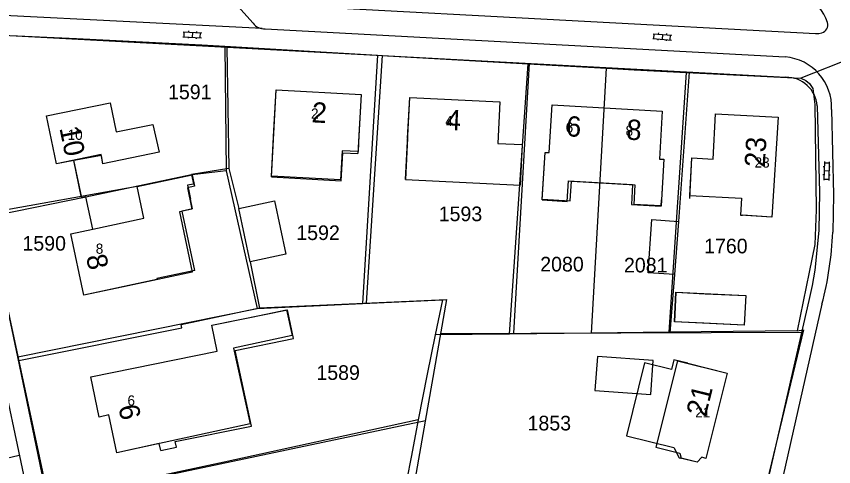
# Model space of a CAD drawing. Extents: x 148816 to 151297, y 399515 to 402500.
# Drawn here: x 150744.9 to 150845.5, y 400292.8 to 400348.2 of the extents above; entities that cross this region are included whole.
import ezdxf

# ---------------------------------------------------------------- set-up
doc = ezdxf.new("R2010")
doc.units = 0
for name, color, linetype in [('B01 Hoofdgebouw  [D] Norm', 7, 'Continuous'), ('B01 Hoofdgebouw  [T] Norm', 7, 'Continuous'), ('B01 hoofgebouw', 7, 'Continuous'), ('G01 perceelsgrens', 7, 'Continuous'), ('S02 Open verharding  Norm', 7, 'Continuous'), ('T04 Haag heg  [D] Gem', 7, 'Continuous'), ('V00 Kant verharding algemeen  [T] Norm', 7, 'Continuous'), ('Z01 perceelnummer', 7, 'Continuous'), ('Z02 huisnummer', 7, 'Continuous'), ('Z02 Huisnummer  [Tekst] Norm', 7, 'Continuous')]:
    doc.layers.add(name, color=color, linetype=linetype)

msp = doc.modelspace()

# ---------------------------------------------------------------- linework, layer by layer
at = {"layer": 'B01 Hoofdgebouw  [D] Norm'}
for p, q in [((150784.9, 400328.01), (150785.09, 400331.44)), ((150785.09, 400331.44), (150786.97, 400331.34)), ((150766.5, 400328.79), (150766.75, 400327.6)), ((150776.31, 400328.48), (150784.9, 400328.01)), ((150766.75, 400327.6), (150766, 400327.45)), ((150766, 400327.45), (150766.14, 400326.77)), ((150792.83, 400328.17), (150806.92, 400327.47)), ((150813.08, 400325.53), (150813.22, 400327.94)), ((150813.22, 400327.94), (150821.02, 400327.51)), ((150821.02, 400327.51), (150820.89, 400325.1)), ((150766.14, 400326.77), (150766.36, 400325.75)), ((150766.61, 400324.55), (150766.36, 400325.75)), ((150809.65, 400325.72), (150813.08, 400325.53)), ((150827.8, 400326.2), (150834.15, 400325.86)), ((150834.15, 400325.86), (150834.02, 400323.78)), ((150766.61, 400324.55), (150765.34, 400324.28)), ((150766.89, 400316.95), (150765.34, 400324.28)), ((150824.29, 400324.91), (150820.89, 400325.1)), ((150766.89, 400316.95), (150762.21, 400315.96)), ((150762.21, 400315.96), (150762.23, 400315.84)), ((150826.08, 400314.27), (150825.92, 400310.64)), ((150826.08, 400314.27), (150834.67, 400313.86)), ((150834.67, 400313.86), (150834.5, 400310.23)), ((150779.03, 400308.58), (150778.3, 400312.13)), ((150834.5, 400310.23), (150825.92, 400310.64)), ((150771.88, 400307.11), (150779.03, 400308.58)), ((150773.89, 400297.81), (150771.88, 400307.11)), ((150826.26, 400305.85), (150823.62, 400295.21)), ((150764.49, 400295.89), (150773.89, 400297.81)), ((150762.7, 400294.79), (150762.51, 400295.65)), ((150762.7, 400294.79), (150764.64, 400295.19)), ((150764.64, 400295.19), (150764.49, 400295.89)), ((150823.62, 400295.21), (150826.57, 400294.49)), ((150826.57, 400294.49), (150826.74, 400293.84))]:
    msp.add_line(p, q, dxfattribs=at)
for points in [[(150776.69, 400325.53), (150778.09, 400318.97), (150773.72, 400318.04), (150772.32, 400324.6)], [(150826.39, 400322.99), (150825.93, 400316.45), (150822.68, 400316.68), (150823.14, 400323.22)], [(150823.29, 400305.89), (150816.42, 400306.37), (150816.12, 400302.17), (150822.99, 400301.68)]]:
    msp.add_lwpolyline(points, close=True, dxfattribs=at)
at = {"layer": 'B01 Hoofdgebouw  [T] Norm'}
for p, q in [((150776.31, 400328.48), (150776.91, 400339.19)), ((150776.91, 400339.19), (150787.36, 400338.62)), ((150787.36, 400338.62), (150786.97, 400331.34)), ((150748.65, 400335.98), (150756.48, 400337.6)), ((150756.48, 400337.6), (150757.23, 400334.01)), ((150792.83, 400328.17), (150793.33, 400338.25)), ((150793.33, 400338.25), (150804.42, 400337.7)), ((150804.42, 400337.7), (150804.17, 400332.61)), ((150810.49, 400331.47), (150810.85, 400337.34)), ((150810.85, 400337.34), (150824.41, 400336.59)), ((150824.41, 400336.59), (150824.08, 400330.68)), ((150749.86, 400330.09), (150748.65, 400335.98)), ((150830.66, 400330.67), (150830.95, 400336.26)), ((150830.95, 400336.26), (150838.65, 400335.85)), ((150838.65, 400335.85), (150837.89, 400323.53)), ((150757.23, 400334.01), (150761.75, 400334.95)), ((150761.75, 400334.95), (150762.49, 400331.52)), ((150804.17, 400332.61), (150807.17, 400332.46)), ((150807.17, 400332.46), (150806.92, 400327.47)), ((150762.49, 400331.52), (150755.6, 400330.07)), ((150809.65, 400325.72), (150809.98, 400331.49)), ((150809.98, 400331.49), (150810.49, 400331.47)), ((150755.37, 400331.22), (150749.86, 400330.09)), ((150755.6, 400330.07), (150755.37, 400331.22)), ((150824.08, 400330.68), (150824.61, 400330.66)), ((150824.61, 400330.66), (150824.29, 400324.91)), ((150827.8, 400326.2), (150828.05, 400330.81)), ((150828.05, 400330.81), (150830.66, 400330.67)), ((150753.49, 400326.02), (150766.5, 400328.79)), ((150754.33, 400322.05), (150753.49, 400326.02)), ((150837.89, 400323.53), (150834.02, 400323.78)), ((150751.63, 400321.48), (150754.33, 400322.05)), ((150753.23, 400313.92), (150751.63, 400321.48)), ((150762.23, 400315.84), (150753.23, 400313.92)), ((150768.97, 400310.23), (150778.3, 400312.13)), ((150769.63, 400307.03), (150768.97, 400310.23)), ((150754.1, 400303.85), (150769.63, 400307.03)), ((150826.26, 400305.85), (150832.39, 400304.33)), ((150832.39, 400304.33), (150829.78, 400293.82)), ((150755.11, 400298.92), (150754.1, 400303.85)), ((150756.3, 400299.19), (150755.11, 400298.92)), ((150757.31, 400294.52), (150756.3, 400299.19)), ((150762.51, 400295.65), (150757.31, 400294.52)), ((150828.69, 400293.35), (150826.74, 400293.84)), ((150829.26, 400293.96), (150828.69, 400293.35)), ((150829.78, 400293.82), (150829.26, 400293.96))]:
    msp.add_line(p, q, dxfattribs=at)
msp.add_lwpolyline([(150751.99, 400330.53), (150752.94, 400325.91), (150753.49, 400326.02)], dxfattribs=at)
at = {"layer": 'B01 hoofgebouw'}
for points in [[(150776.63, 400334.2), (150776.91, 400339.19), (150787.36, 400338.62), (150787.09, 400333.63)], [(150758.12, 400314.96), (150753.23, 400313.92), (150751.63, 400321.48), (150754.33, 400322.05), (150753.49, 400326.02), (150752.94, 400325.91), (150752, 400330.48), (150749.86, 400330.09), (150748.65, 400335.98), (150756.48, 400337.6), (150757.23, 400334.01), (150761.75, 400334.95), (150762.49, 400331.52)], [(150793.08, 400333.26), (150793.33, 400338.25), (150804.42, 400337.7), (150804.17, 400332.61), (150807.17, 400332.46), (150806.92, 400327.47)], [(150809.65, 400325.65), (150809.98, 400331.49), (150810.49, 400331.47), (150810.85, 400337.34), (150824.41, 400336.59), (150824.08, 400330.68), (150824.61, 400330.66), (150824.33, 400325.66)], [(150827.78, 400325.81), (150828.05, 400330.81), (150830.66, 400330.67), (150830.95, 400336.26), (150838.65, 400335.85), (150837.89, 400323.53), (150834.29, 400323.76)], [(150787.09, 400333.63), (150786.98, 400331.59), (150785.01, 400331.7), (150784.82, 400328.1), (150776.31, 400328.56), (150776.63, 400334.2)], [(150793.08, 400333.26), (150792.83, 400328.17), (150806.92, 400327.47)], [(150762.49, 400331.52), (150755.6, 400330.1), (150755.4, 400331.1), (150752, 400330.48)], [(150754.33, 400322.05), (150760.62, 400323.38), (150759.79, 400327.28), (150766.57, 400328.72), (150766.87, 400327.32), (150765.98, 400327.13), (150766.54, 400324.49), (150765, 400324.17), (150766.57, 400316.76), (150758.12, 400314.96)], [(150809.65, 400325.65), (150812.72, 400325.45), (150812.86, 400327.99), (150820.74, 400327.55), (150820.61, 400325.07), (150824.29, 400324.87), (150824.33, 400325.66)], [(150827.8, 400326.2), (150834.15, 400325.86), (150834.02, 400323.78), (150834.29, 400323.76)], [(150829.5, 400310.47), (150825.92, 400310.64), (150826.08, 400314.27)], [(150826.08, 400314.27), (150829.67, 400314.1)], [(150829.67, 400314.1), (150834.67, 400313.86), (150834.5, 400310.23), (150829.5, 400310.47)], [(150762.2, 400295.58), (150757.31, 400294.52), (150756.3, 400299.19), (150755.11, 400298.92), (150754.1, 400303.85), (150769.63, 400307.03), (150768.97, 400310.23), (150773.87, 400311.23)], [(150773.87, 400311.23), (150778.19, 400312.11), (150778.87, 400308.96), (150771.67, 400307.4), (150773.69, 400298.07), (150762.2, 400295.58)], [(150827.54, 400305.53), (150825.83, 400305.95), (150825.54, 400304.76), (150822.23, 400305.58), (150820, 400296.6), (150825.81, 400295.16), (150826.47, 400293.9), (150826.61, 400293.87)], [(150827.54, 400305.53), (150832.39, 400304.33), (150829.78, 400293.82), (150829.26, 400293.96), (150828.69, 400293.35), (150826.61, 400293.87)]]:
    msp.add_lwpolyline(points, dxfattribs=at)
at = {"layer": 'G01 perceelsgrens'}
for points in [[(150742.29, 400345.97), (150752.32, 400345.5), (150767.75, 400344.74), (150770.58, 400344.57)], [(150854.32, 400345.73), (150841.45, 400340.62)], [(150770.58, 400344.57), (150770.77, 400329.23)], [(150770.58, 400344.57), (150789.37, 400343.47)], [(150789.37, 400343.47), (150787.54, 400312.88)], [(150789.37, 400343.47), (150790.6, 400343.39), (150807.89, 400342.41)], [(150805.62, 400309.13), (150807.89, 400342.41)], [(150807.89, 400342.41), (150817.54, 400341.86)], [(150815.71, 400309.24), (150817.54, 400341.86)], [(150817.54, 400341.86), (150820.93, 400341.66), (150827.38, 400341.34)], [(150825.26, 400309.35), (150827.38, 400341.34)], [(150827.38, 400341.34), (150841.45, 400340.62)], [(150841.45, 400340.62), (150842.06, 400340.35), (150842.52, 400339.97), (150842.93, 400339.37), (150843.16, 400337.41), (150843.34, 400324.42), (150843.16, 400320.15), (150842.46, 400316.74), (150841.01, 400309.52)], [(150770.77, 400329.23), (150766.57, 400328.72), (150759.79, 400327.28), (150741.42, 400324)], [(150770.77, 400329.23), (150774.55, 400312.26)], [(150745.12, 400306.34), (150744.11, 400311.21), (150741.42, 400324)], [(150787.54, 400312.88), (150797.35, 400313.34), (150796.47, 400309.03)], [(150745.12, 400306.34), (150774.55, 400312.26)], [(150774.55, 400312.26), (150787.54, 400312.88)], [(150815.71, 400309.24), (150805.62, 400309.13)], [(150825.26, 400309.35), (150815.71, 400309.24)], [(150841.01, 400309.52), (150825.26, 400309.35)], [(150841.01, 400309.52), (150841.79, 400309.66), (150836.77, 400288.85), (150835.89, 400284.9)], [(150796.47, 400309.03), (150795.48, 400304.2), (150794.39, 400298.57)], [(150805.62, 400309.13), (150796.47, 400309.03)], [(150748.77, 400288.72), (150745.12, 400306.34)], [(150794.39, 400298.57), (150770.49, 400293.36), (150748.77, 400288.72)], [(150794.39, 400298.57), (150793.55, 400294.18), (150792.94, 400291.05)]]:
    msp.add_lwpolyline(points, dxfattribs=at)
at = {"layer": 'S02 Open verharding  Norm'}
for p, q in [((150766.11, 400346.44), (150766.1, 400346.29)), ((150767.11, 400346.39), (150767.1, 400346.24)), ((150765.42, 400345.72), (150767.72, 400345.61)), ((150765.45, 400346.32), (150767.75, 400346.21)), ((150765.57, 400345.72), (150765.6, 400346.32)), ((150766.07, 400345.69), (150766.06, 400345.54)), ((150766.6, 400346.27), (150766.57, 400345.67)), ((150767.07, 400345.64), (150767.06, 400345.49)), ((150767.57, 400345.62), (150767.6, 400346.22)), ((150823.23, 400345.5), (150825.53, 400345.33)), ((150823.28, 400346.09), (150825.57, 400345.93)), ((150823.38, 400345.48), (150823.42, 400346.08)), ((150823.88, 400345.45), (150823.87, 400345.3)), ((150823.93, 400346.2), (150823.92, 400346.05)), ((150824.42, 400346.01), (150824.38, 400345.41)), ((150824.88, 400345.38), (150824.87, 400345.23)), ((150824.93, 400346.13), (150824.92, 400345.98)), ((150825.38, 400345.34), (150825.42, 400345.94)), ((150844.35, 400330.37), (150844.29, 400328.07)), ((150844.95, 400330.35), (150844.89, 400328.05)), ((150844.33, 400329.72), (150844.18, 400329.72)), ((150844.34, 400330.22), (150844.94, 400330.2)), ((150845.08, 400329.7), (150844.93, 400329.7)), ((150844.31, 400328.72), (150844.16, 400328.72)), ((150844.92, 400329.2), (150844.32, 400329.22)), ((150845.06, 400328.7), (150844.91, 400328.7)), ((150844.3, 400328.22), (150844.9, 400328.2))]:
    msp.add_line(p, q, dxfattribs=at)
at = {"layer": 'T04 Haag heg  [D] Gem'}
for p, q in [((150770.82, 400344.45), (150771.09, 400329.53)), ((150789.93, 400343.42), (150787.99, 400312.94)), ((150808.05, 400342.45), (150806.12, 400309.24)), ((150827.73, 400341.39), (150826.39, 400322.99)), ((150771.09, 400329.53), (150766.5, 400328.79)), ((150771.09, 400329.53), (150772.32, 400324.6)), ((150741.47, 400323.56), (150753.49, 400326.02)), ((150773.72, 400318.04), (150774.87, 400312.34)), ((150825.93, 400316.45), (150825.32, 400309.3)), ((150774.85, 400312.36), (150797.87, 400313.38)), ((150797.87, 400313.38), (150791.91, 400279.32)), ((150765.21, 400310.29), (150774.85, 400312.36)), ((150765.31, 400309.88), (150765.21, 400310.29)), ((150745.25, 400305.89), (150765.31, 400309.88)), ((150797.14, 400309.22), (150841.53, 400309.35)), ((150795.26, 400298.45), (150748.94, 400288.69))]:
    msp.add_line(p, q, dxfattribs=at)
at = {"layer": 'V00 Kant verharding algemeen  [T] Norm'}
for p, q in [((150772.17, 400349.51), (150774.07, 400347.4)), ((150781.84, 400349.4), (150843.25, 400346.12)), ((150775.2, 400346.74), (150739.58, 400348.54)), ((150775.54, 400346.7), (150839.53, 400343.24)), ((150741.57, 400346.02), (150839.6, 400340.75)), ((150843.25, 400346.12), (150843.65, 400346.15)), ((150843.65, 400346.15), (150844.05, 400346.22)), ((150753.31, 400268.28), (150737.53, 400341.95)), ((150736.02, 400338.05), (150753.08, 400257.45)), ((150843.47, 400337.23), (150843.76, 400326.58)), ((150845.24, 400336.77), (150845.48, 400326.26)), ((150843.76, 400326.58), (150843.67, 400321.87)), ((150845.48, 400326.26), (150845.38, 400321.67)), ((150843.67, 400321.87), (150843.18, 400316.99)), ((150843.18, 400316.99), (150842.86, 400315.1)), ((150842.86, 400315.1), (150842.42, 400313.25)), ((150842.42, 400313.25), (150831.92, 400267.3)), ((150844.05, 400312.82), (150829.86, 400250)), ((150742.81, 400293.66), (150745.3, 400294.21))]:
    msp.add_line(p, q, dxfattribs=at)
for centre, radius, start, end in [((150839.26, 400345.71), 5.76, 17.9581, 61.6188), ((150775.48, 400348.46), 1.76, 217.0559, 272.0175), ((150843.73, 400347.21), 1.04, 287.7999, 14.7882), ((150839.03, 400337.05), 6.21, 357.4414, 85.4176), ((150839.64, 400336.9), 3.85, 4.8576, 90.5656), ((150803.85, 400323.39), 41.57, 345.2734, 357.6334)]:
    msp.add_arc(centre, radius, start, end, dxfattribs=at)

# ---------------------------------------------------------------- texts
at = {"layer": 'Z01 perceelnummer'}
for s, p in [('1591', (150763.6, 400338.04)), ('1593', (150796.9, 400323.03)), ('1592', (150779.38, 400320.71)), ('1590', (150745.69, 400319.4)), ('1760', (150829.55, 400319.07)), ('2080', (150809.39, 400316.84)), ('2081', (150819.69, 400316.72)), ('1589', (150781.85, 400303.49)), ('1853', (150807.83, 400297.27))]:
    msp.add_text(s, height=1.8, dxfattribs=at).set_placement(p)
at = {"layer": 'Z02 huisnummer'}
for s, rotation, p in [('2', 356.8456, (150781.23, 400335.2)), ('4', 357.1919, (150797.74, 400334.28)), ('6', 356.8456, (150812.52, 400333.49)), ('8', 356.8456, (150819.94, 400333.08)), ('10', 281.6584, (150750.23, 400334.49)), ('23', 86.5023, (150837.01, 400329.61)), ('8', 281.9506, (150753.5, 400318.69)), ('21', 76.061, (150829.74, 400298.85)), ('6', 281.5907, (150757.48, 400300.21))]:
    msp.add_text(s, height=2.5, rotation=rotation, dxfattribs=at).set_placement(p)
at = {"layer": 'Z02 Huisnummer  [Tekst] Norm'}
for s, p in [('2', (150781.19, 400335.65)), ('4', (150797.7, 400334.73)), ('6', (150812.52, 400333.94)), ('8', (150819.89, 400333.54)), ('10', (150751.24, 400333.04)), ('23', (150835.76, 400329.63)), ('8', (150754.71, 400319.02)), ('6', (150758.61, 400300.33)), ('21', (150828.46, 400298.88))]:
    msp.add_text(s, height=1.25, dxfattribs=at).set_placement(p)

doc.saveas('drawing.dxf')
